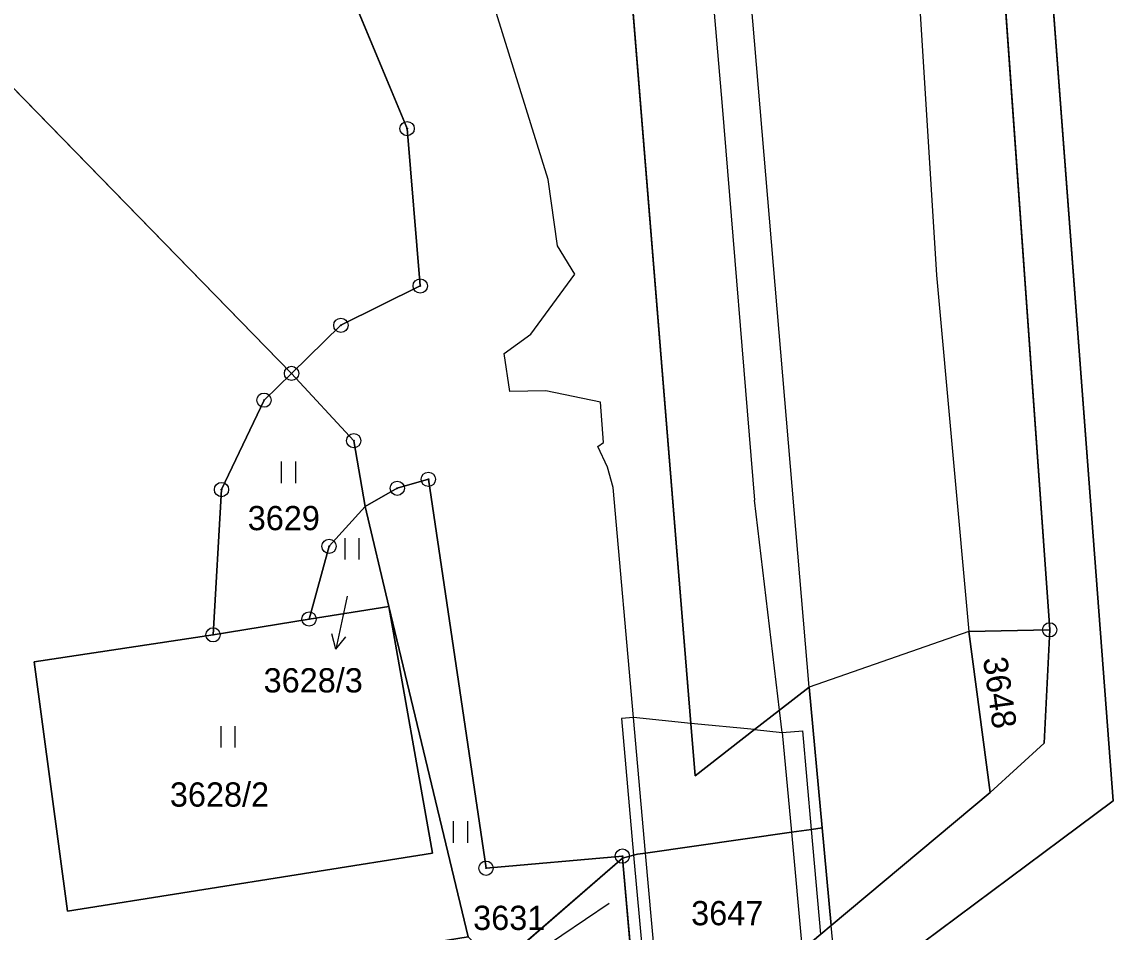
# Model space of a CAD drawing. Extents: x -689422 to -685210, y -987725 to -982160.
# Drawn here: x -686982.9 to -686906.4, y -987670.6 to -987606.8 of the extents above; entities that cross this region are included whole.
import ezdxf

# ---------------------------------------------------------------- set-up
doc = ezdxf.new("R2010")
doc.units = 0
for name, color, linetype in [('KN_Hranice obce', 7, 'Continuous'), ('KN_Hranice_katastrální území', 7, 'Continuous'), ('KN_Hranice_parcel', 7, 'Continuous'), ('KN_Hranice_parcel_vnitrni_kresba', 7, 'Continuous'), ('KN_Parcelni cisla', 7, 'Continuous'), ('KN_Parcelni cisla_sipky', 7, 'Continuous'), ('KN_Polygon parcely', 7, 'Continuous'), ('KN_POZEMKY_OSTATNI PLOCHA', 7, 'Continuous'), ('KN_POZEMKY_TTP', 7, 'Continuous'), ('KN_POZEMKY_VODNI_PLOCHA', 7, 'Continuous'), ('KN_VYUZITI_07_vodni plocha_tok prirozeny', 7, 'Continuous'), ('KN_VYUZITI_08_vodni plocha _tok umely', 7, 'Continuous'), ('KN_VYUZITI_16_ostatni plocha_silnice', 7, 'Continuous'), ('KN_Značky bodu BP', 7, 'Continuous'), ('KN_Značky kultur', 7, 'Continuous')]:
    doc.layers.add(name, color=color, linetype=linetype)

msp = doc.modelspace()

# ---------------------------------------------------------------- linework, layer by layer
at = {"layer": 'KN_Hranice obce'}
msp.add_lwpolyline([(-687029.16, -987667.14), (-687022.8, -987700.55), (-687014.25, -987712.47), (-686999.33, -987724.6), (-686994.57, -987723.06), (-686992.83, -987715.65), (-686989.57, -987701.82), (-686978.2, -987686.83), (-686964.53, -987677.23), (-686956.96, -987676.39), (-686953.67, -987679.91), (-686951.38, -987691.15), (-686945.18, -987693.21), (-686935.97, -987689.12), (-686927.94, -987678.74), (-686927.58, -987678.28), (-686926.33, -987676.66), (-686925.63, -987675.75), (-686906.38, -987661.4), (-686907.88, -987641.59), (-686911.74, -987590.54)], dxfattribs=at)
at = {"layer": 'KN_Hranice_katastrální území'}
msp.add_lwpolyline([(-687029.16, -987667.14), (-687022.8, -987700.55), (-687014.25, -987712.47), (-686999.33, -987724.6), (-686994.57, -987723.06), (-686992.83, -987715.65), (-686989.57, -987701.82), (-686978.2, -987686.83), (-686964.53, -987677.23), (-686956.96, -987676.39), (-686953.67, -987679.91), (-686951.38, -987691.15), (-686945.18, -987693.21), (-686935.97, -987689.12), (-686927.94, -987678.74), (-686927.58, -987678.28), (-686926.33, -987676.66), (-686925.63, -987675.75), (-686906.38, -987661.4), (-686907.88, -987641.59), (-686911.74, -987590.54)], dxfattribs=at)
at = {"layer": 'KN_Hranice_parcel'}
for p, q in [((-686907.88, -987641.59), (-686911.74, -987590.54)), ((-686958.82, -987640.75), (-686957.14, -987647.77)), ((-686957.14, -987647.77), (-686962.74, -987648.65)), ((-686957.14, -987647.77), (-686951.58, -987670.94)), ((-686957.14, -987647.77), (-686954.08, -987665.08)), ((-686962.74, -987648.65), (-686969.47, -987649.76)), ((-686916.5, -987649.53), (-686910.83, -987649.41)), ((-686915.01, -987660.83), (-686916.5, -987649.53)), ((-686926.15, -987670.15), (-686915.01, -987660.83)), ((-686926.78, -987663.3), (-686926.15, -987670.15)), ((-686949.48, -987672.98), (-686940.77, -987665.43)), ((-686940.02, -987673.83), (-686940.77, -987665.43))]:
    msp.add_line(p, q, dxfattribs=at)
for points in [[(-686960.95, -987512.72), (-686974.19, -987531.43), (-686971.33, -987558.19), (-686971.58, -987570.55), (-686963.63, -987595.58), (-686955.87, -987614.25), (-686954.95, -987625.29), (-686960.51, -987628.05), (-686963.97, -987631.42)], [(-686944, -987535.73), (-686941.82, -987583.94), (-686935.98, -987655.97), (-686935.68, -987659.66), (-686931.52, -987656.41), (-686929.76, -987655.05), (-686927.69, -987653.43), (-686926.78, -987663.3)], [(-687015.14, -987575.92), (-687013.43, -987585.92), (-686987.96, -987606.81), (-686963.97, -987631.42)], [(-686910.83, -987649.41), (-686915.05, -987590.07), (-686913.09, -987581.77)], [(-686969.47, -987649.76), (-686968.88, -987639.57), (-686965.9, -987633.3), (-686963.97, -987631.42)], [(-686963.97, -987631.42), (-686959.61, -987636.14), (-686958.82, -987640.75)], [(-686958.82, -987640.75), (-686956.56, -987639.48), (-686954.38, -987638.85), (-686950.34, -987666.13), (-686940.78, -987665.28), (-686940.77, -987665.43)], [(-686958.82, -987640.75), (-686961.34, -987643.55), (-686962.74, -987648.65)], [(-686925.63, -987675.75), (-686906.38, -987661.4), (-686907.88, -987641.59)], [(-686954.08, -987665.08), (-686979.67, -987669.14), (-686982.01, -987651.65), (-686969.47, -987649.76)], [(-686910.83, -987649.41), (-686911.21, -987657.35), (-686915.01, -987660.83)], [(-686940.77, -987665.43), (-686939.99, -987665.22), (-686939.73, -987665.15), (-686939.15, -987665.07), (-686928.93, -987663.61), (-686927.52, -987663.41), (-686926.78, -987663.3)], [(-686926.15, -987670.15), (-686926.86, -987670.75), (-686928.17, -987671.85)]]:
    msp.add_lwpolyline(points, dxfattribs=at)
at = {"layer": 'KN_Hranice_parcel_vnitrni_kresba'}
for p, q in [((-686923.72, -987545.51), (-686918.76, -987624.54)), ((-686927.69, -987653.43), (-686933.08, -987589.73)), ((-686934.81, -987600.96), (-686933.78, -987612.67)), ((-686945.99, -987617.81), (-686950.5, -987603.31)), ((-686933.78, -987612.67), (-686931.51, -987640.31)), ((-686945.32, -987622.48), (-686945.99, -987617.81)), ((-686944.12, -987624.46), (-686945.32, -987622.48)), ((-686947.19, -987628.67), (-686944.12, -987624.46)), ((-686918.76, -987624.54), (-686916.5, -987649.53)), ((-686949.07, -987630.03), (-686947.19, -987628.67)), ((-686948.66, -987632.68), (-686949.07, -987630.03)), ((-686946.15, -987632.65), (-686948.66, -987632.68)), ((-686942.32, -987633.44), (-686946.15, -987632.65)), ((-686942.11, -987636.28), (-686942.32, -987633.44)), ((-686942.51, -987636.56), (-686942.11, -987636.28)), ((-686941.83, -987638), (-686942.51, -987636.56)), ((-686941.42, -987639.43), (-686941.83, -987638)), ((-686940, -987655.56), (-686941.42, -987639.43)), ((-686929.76, -987655.05), (-686931.51, -987640.31)), ((-686916.5, -987649.53), (-686927.69, -987653.43)), ((-686929.58, -987656.61), (-686929.76, -987655.05)), ((-686940, -987655.56), (-686940.85, -987655.62)), ((-686940.85, -987655.62), (-686939.99, -987665.22)), ((-686935.98, -987655.97), (-686940, -987655.56)), ((-686939.15, -987665.07), (-686940, -987655.56)), ((-686931.52, -987656.41), (-686935.98, -987655.97)), ((-686931.52, -987656.41), (-686929.58, -987656.61)), ((-686929.58, -987656.61), (-686928.14, -987656.49)), ((-686929.58, -987656.61), (-686928.93, -987663.61)), ((-686927.52, -987663.41), (-686928.14, -987656.49)), ((-686928.93, -987663.61), (-686928.17, -987671.85)), ((-686926.86, -987670.75), (-686927.52, -987663.41)), ((-686938.4, -987673.47), (-686939.15, -987665.07)), ((-686939.99, -987665.22), (-686939.24, -987673.63)), ((-686925.63, -987675.75), (-686926.15, -987670.15))]:
    msp.add_line(p, q, dxfattribs=at)
at = {"layer": 'KN_Parcelni cisla_sipky'}
for p, q in [((-686960.06, -987647.04), (-686960.23, -987647.83)), ((-686960.23, -987647.83), (-686960.854, -987650.765)), ((-686960.854, -987650.765), (-686961.136, -987649.682)), ((-686960.854, -987650.765), (-686960.156, -987649.89))]:
    msp.add_line(p, q, dxfattribs=at)
at = {"layer": 'KN_Polygon parcely'}
for points in [[(-686934.53, -987388.95), (-686942.18, -987438.97), (-686943.11, -987445.02), (-686944.77, -987457.59), (-686945.78, -987465.28), (-686941.33, -987469.48), (-686943.25, -987517.06), (-686943.83, -987531.47), (-686944, -987535.73), (-686941.82, -987583.94), (-686935.98, -987655.97), (-686935.68, -987659.66), (-686931.52, -987656.41), (-686929.76, -987655.05), (-686927.69, -987653.43), (-686926.78, -987663.3)], [(-686926.78, -987663.3), (-686926.15, -987670.15), (-686915.01, -987660.83), (-686916.5, -987649.53), (-686910.83, -987649.41), (-686915.05, -987590.07), (-686913.09, -987581.77), (-686915.48, -987514.61), (-686912.66, -987456.94), (-686912.26, -987437.97), (-686911.94, -987431.93)], [(-686963.63, -987595.58), (-686955.87, -987614.25), (-686954.95, -987625.29), (-686960.51, -987628.05), (-686963.97, -987631.42), (-686959.61, -987636.14), (-686958.82, -987640.75), (-686956.56, -987639.48), (-686954.38, -987638.85), (-686950.34, -987666.13), (-686940.78, -987665.28), (-686940.77, -987665.43), (-686939.99, -987665.22), (-686939.73, -987665.15), (-686939.15, -987665.07), (-686928.93, -987663.61), (-686927.52, -987663.41), (-686926.78, -987663.3), (-686927.69, -987653.43), (-686929.76, -987655.05), (-686931.52, -987656.41), (-686935.68, -987659.66), (-686935.98, -987655.97), (-686941.82, -987583.94)], [(-686915.05, -987590.07), (-686910.83, -987649.41), (-686911.21, -987657.35), (-686915.01, -987660.83), (-686926.15, -987670.15), (-686926.86, -987670.75), (-686928.17, -987671.85), (-686934.89, -987680.74), (-686937.43, -987684.1), (-686938.75, -987686.42), (-686942.01, -987687.48), (-686946.1, -987688.66), (-686944.94, -987677.39)], [(-686944.94, -987677.39), (-686949.48, -987672.98), (-686951.58, -987670.94), (-686968.7, -987673.71), (-686983.74, -987686.14), (-686994.84, -987701.21), (-686999.33, -987724.6), (-686994.57, -987723.06), (-686992.83, -987715.65), (-686989.57, -987701.82), (-686978.2, -987686.83), (-686964.53, -987677.23), (-686956.96, -987676.39), (-686953.67, -987679.91), (-686951.38, -987691.15), (-686945.18, -987693.21), (-686935.97, -987689.12), (-686927.94, -987678.74), (-686927.58, -987678.28), (-686926.33, -987676.66), (-686925.63, -987675.75), (-686906.38, -987661.4), (-686907.88, -987641.59), (-686911.74, -987590.54)]]:
    msp.add_lwpolyline(points, dxfattribs=at)
for points in [[(-687013.43, -987585.92), (-686987.96, -987606.81), (-686963.97, -987631.42), (-686960.51, -987628.05), (-686954.95, -987625.29), (-686955.87, -987614.25), (-686963.63, -987595.58), (-686971.58, -987570.55), (-686971.33, -987558.19), (-686974.19, -987531.43), (-686960.95, -987512.72), (-686960.46, -987496.31), (-686960.01, -987481.04), (-686959.03, -987476.54), (-686965.41, -987486.89), (-686970.04, -987494.64), (-686977.57, -987523.3), (-686998.76, -987569.23), (-687011.95, -987574.94), (-687015.14, -987575.92)], [(-687022.8, -987700.55), (-687014.25, -987712.47), (-686999.33, -987724.6), (-686994.84, -987701.21), (-686983.74, -987686.14), (-686968.7, -987673.71), (-686951.58, -987670.94), (-686957.14, -987647.77), (-686954.08, -987665.08), (-686979.67, -987669.14), (-686982.01, -987651.65), (-686969.47, -987649.76), (-686968.88, -987639.57), (-686965.9, -987633.3), (-686963.97, -987631.42), (-686987.96, -987606.81), (-687013.43, -987585.92), (-687015.14, -987575.92), (-687034.36, -987581.07), (-687043.83, -987583.6), (-687029.16, -987667.14)], [(-686958.82, -987640.75), (-686959.61, -987636.14), (-686963.97, -987631.42), (-686965.9, -987633.3), (-686968.88, -987639.57), (-686969.47, -987649.76), (-686962.74, -987648.65), (-686961.34, -987643.55)], [(-686949.48, -987672.98), (-686940.77, -987665.43), (-686940.78, -987665.28), (-686950.34, -987666.13), (-686954.38, -987638.85), (-686956.56, -987639.48), (-686958.82, -987640.75), (-686957.14, -987647.77), (-686951.58, -987670.94)], [(-686961.34, -987643.55), (-686962.74, -987648.65), (-686957.14, -987647.77), (-686958.82, -987640.75)], [(-686957.14, -987647.77), (-686962.74, -987648.65), (-686969.47, -987649.76), (-686982.01, -987651.65), (-686979.67, -987669.14), (-686954.08, -987665.08)], [(-686916.5, -987649.53), (-686915.01, -987660.83), (-686911.21, -987657.35), (-686910.83, -987649.41)], [(-686926.15, -987670.15), (-686926.78, -987663.3), (-686927.52, -987663.41), (-686928.93, -987663.61), (-686939.15, -987665.07), (-686939.73, -987665.15), (-686939.99, -987665.22), (-686940.77, -987665.43), (-686940.02, -987673.83), (-686939.24, -987673.63), (-686939.02, -987673.57), (-686938.4, -987673.47), (-686928.17, -987671.85), (-686926.86, -987670.75)], [(-686940.02, -987673.83), (-686940.77, -987665.43), (-686949.48, -987672.98), (-686944.94, -987677.39)]]:
    msp.add_lwpolyline(points, close=True, dxfattribs=at)
at = {"layer": 'KN_POZEMKY_OSTATNI PLOCHA'}
for p, q in [((-686941.82, -987583.94), (-686935.98, -987655.97)), ((-686935.98, -987655.97), (-686941.82, -987583.94)), ((-686915.05, -987590.07), (-686910.83, -987649.41)), ((-686955.87, -987614.25), (-686963.63, -987595.58)), ((-686954.95, -987625.29), (-686955.87, -987614.25)), ((-686960.51, -987628.05), (-686954.95, -987625.29)), ((-686963.97, -987631.42), (-686960.51, -987628.05)), ((-686959.61, -987636.14), (-686963.97, -987631.42)), ((-686958.82, -987640.75), (-686959.61, -987636.14)), ((-686954.38, -987638.85), (-686956.56, -987639.48)), ((-686950.34, -987666.13), (-686954.38, -987638.85)), ((-686956.56, -987639.48), (-686958.82, -987640.75)), ((-686916.5, -987649.53), (-686910.83, -987649.41)), ((-686910.83, -987649.41), (-686916.5, -987649.53)), ((-686915.01, -987660.83), (-686916.5, -987649.53)), ((-686916.5, -987649.53), (-686915.01, -987660.83)), ((-686910.83, -987649.41), (-686911.21, -987657.35)), ((-686929.76, -987655.05), (-686927.69, -987653.43)), ((-686927.69, -987653.43), (-686929.76, -987655.05)), ((-686927.69, -987653.43), (-686926.78, -987663.3)), ((-686926.78, -987663.3), (-686927.69, -987653.43)), ((-686931.52, -987656.41), (-686929.76, -987655.05)), ((-686929.76, -987655.05), (-686931.52, -987656.41)), ((-686935.98, -987655.97), (-686935.68, -987659.66)), ((-686935.68, -987659.66), (-686935.98, -987655.97)), ((-686935.68, -987659.66), (-686931.52, -987656.41)), ((-686931.52, -987656.41), (-686935.68, -987659.66)), ((-686911.21, -987657.35), (-686915.01, -987660.83)), ((-686915.01, -987660.83), (-686926.15, -987670.15)), ((-686928.93, -987663.61), (-686939.15, -987665.07)), ((-686939.15, -987665.07), (-686928.93, -987663.61)), ((-686927.52, -987663.41), (-686928.93, -987663.61)), ((-686928.93, -987663.61), (-686927.52, -987663.41)), ((-686926.78, -987663.3), (-686927.52, -987663.41)), ((-686927.52, -987663.41), (-686926.78, -987663.3)), ((-686926.78, -987663.3), (-686926.15, -987670.15)), ((-686926.15, -987670.15), (-686926.78, -987663.3)), ((-686939.73, -987665.15), (-686939.99, -987665.22)), ((-686939.99, -987665.22), (-686939.73, -987665.15)), ((-686939.15, -987665.07), (-686939.73, -987665.15)), ((-686939.73, -987665.15), (-686939.15, -987665.07)), ((-686940.78, -987665.28), (-686950.34, -987666.13)), ((-686940.77, -987665.43), (-686940.78, -987665.28)), ((-686939.99, -987665.22), (-686940.77, -987665.43)), ((-686940.77, -987665.43), (-686939.99, -987665.22)), ((-686940.02, -987673.83), (-686940.77, -987665.43)), ((-686926.15, -987670.15), (-686926.86, -987670.75))]:
    msp.add_line(p, q, dxfattribs=at)
at = {"layer": 'KN_POZEMKY_TTP'}
for p, q in [((-686963.63, -987595.58), (-686955.87, -987614.25)), ((-686963.97, -987631.42), (-686987.96, -987606.81)), ((-686987.96, -987606.81), (-686963.97, -987631.42)), ((-686955.87, -987614.25), (-686954.95, -987625.29)), ((-686954.95, -987625.29), (-686960.51, -987628.05)), ((-686960.51, -987628.05), (-686963.97, -987631.42)), ((-686965.9, -987633.3), (-686963.97, -987631.42)), ((-686963.97, -987631.42), (-686965.9, -987633.3)), ((-686963.97, -987631.42), (-686959.61, -987636.14)), ((-686968.88, -987639.57), (-686965.9, -987633.3)), ((-686965.9, -987633.3), (-686968.88, -987639.57)), ((-686959.61, -987636.14), (-686958.82, -987640.75)), ((-686956.56, -987639.48), (-686954.38, -987638.85)), ((-686954.38, -987638.85), (-686950.34, -987666.13)), ((-686969.47, -987649.76), (-686968.88, -987639.57)), ((-686968.88, -987639.57), (-686969.47, -987649.76)), ((-686958.82, -987640.75), (-686956.56, -987639.48)), ((-686958.82, -987640.75), (-686961.34, -987643.55)), ((-686961.34, -987643.55), (-686958.82, -987640.75)), ((-686957.14, -987647.77), (-686958.82, -987640.75)), ((-686958.82, -987640.75), (-686957.14, -987647.77)), ((-686961.34, -987643.55), (-686962.74, -987648.65)), ((-686962.74, -987648.65), (-686961.34, -987643.55)), ((-686962.74, -987648.65), (-686957.14, -987647.77)), ((-686957.14, -987647.77), (-686962.74, -987648.65)), ((-686951.58, -987670.94), (-686957.14, -987647.77)), ((-686957.14, -987647.77), (-686951.58, -987670.94)), ((-686954.08, -987665.08), (-686957.14, -987647.77)), ((-686957.14, -987647.77), (-686954.08, -987665.08)), ((-686962.74, -987648.65), (-686969.47, -987649.76)), ((-686969.47, -987649.76), (-686962.74, -987648.65)), ((-686969.47, -987649.76), (-686982.01, -987651.65)), ((-686982.01, -987651.65), (-686969.47, -987649.76)), ((-686982.01, -987651.65), (-686979.67, -987669.14)), ((-686979.67, -987669.14), (-686982.01, -987651.65)), ((-686979.67, -987669.14), (-686954.08, -987665.08)), ((-686954.08, -987665.08), (-686979.67, -987669.14)), ((-686950.34, -987666.13), (-686940.78, -987665.28)), ((-686940.77, -987665.43), (-686949.48, -987672.98)), ((-686940.78, -987665.28), (-686940.77, -987665.43))]:
    msp.add_line(p, q, dxfattribs=at)
at = {"layer": 'KN_POZEMKY_VODNI_PLOCHA'}
for p, q in [((-686910.83, -987649.41), (-686915.05, -987590.07)), ((-686911.74, -987590.54), (-686907.88, -987641.59)), ((-686907.88, -987641.59), (-686906.38, -987661.4)), ((-686911.21, -987657.35), (-686910.83, -987649.41)), ((-686915.01, -987660.83), (-686911.21, -987657.35)), ((-686926.15, -987670.15), (-686915.01, -987660.83)), ((-686906.38, -987661.4), (-686925.63, -987675.75)), ((-686949.48, -987672.98), (-686940.77, -987665.43)), ((-686940.77, -987665.43), (-686940.02, -987673.83)), ((-686926.86, -987670.75), (-686926.15, -987670.15))]:
    msp.add_line(p, q, dxfattribs=at)
at = {"layer": 'KN_VYUZITI_07_vodni plocha_tok prirozeny'}
for p, q in [((-686910.83, -987649.41), (-686915.05, -987590.07)), ((-686911.74, -987590.54), (-686907.88, -987641.59)), ((-686907.88, -987641.59), (-686906.38, -987661.4)), ((-686911.21, -987657.35), (-686910.83, -987649.41)), ((-686915.01, -987660.83), (-686911.21, -987657.35)), ((-686926.15, -987670.15), (-686915.01, -987660.83)), ((-686906.38, -987661.4), (-686925.63, -987675.75)), ((-686926.86, -987670.75), (-686926.15, -987670.15))]:
    msp.add_line(p, q, dxfattribs=at)
at = {"layer": 'KN_VYUZITI_08_vodni plocha _tok umely'}
for p, q in [((-686949.48, -987672.98), (-686940.77, -987665.43)), ((-686940.77, -987665.43), (-686940.02, -987673.83))]:
    msp.add_line(p, q, dxfattribs=at)
at = {"layer": 'KN_VYUZITI_16_ostatni plocha_silnice'}
for p, q in [((-686941.82, -987583.94), (-686935.98, -987655.97)), ((-686935.98, -987655.97), (-686941.82, -987583.94)), ((-686915.05, -987590.07), (-686910.83, -987649.41)), ((-686955.87, -987614.25), (-686963.63, -987595.58)), ((-686954.95, -987625.29), (-686955.87, -987614.25)), ((-686960.51, -987628.05), (-686954.95, -987625.29)), ((-686963.97, -987631.42), (-686960.51, -987628.05)), ((-686959.61, -987636.14), (-686963.97, -987631.42)), ((-686958.82, -987640.75), (-686959.61, -987636.14)), ((-686954.38, -987638.85), (-686956.56, -987639.48)), ((-686950.34, -987666.13), (-686954.38, -987638.85)), ((-686956.56, -987639.48), (-686958.82, -987640.75)), ((-686916.5, -987649.53), (-686910.83, -987649.41)), ((-686910.83, -987649.41), (-686916.5, -987649.53)), ((-686915.01, -987660.83), (-686916.5, -987649.53)), ((-686916.5, -987649.53), (-686915.01, -987660.83)), ((-686910.83, -987649.41), (-686911.21, -987657.35)), ((-686929.76, -987655.05), (-686927.69, -987653.43)), ((-686927.69, -987653.43), (-686929.76, -987655.05)), ((-686927.69, -987653.43), (-686926.78, -987663.3)), ((-686926.78, -987663.3), (-686927.69, -987653.43)), ((-686931.52, -987656.41), (-686929.76, -987655.05)), ((-686929.76, -987655.05), (-686931.52, -987656.41)), ((-686935.98, -987655.97), (-686935.68, -987659.66)), ((-686935.68, -987659.66), (-686935.98, -987655.97)), ((-686935.68, -987659.66), (-686931.52, -987656.41)), ((-686931.52, -987656.41), (-686935.68, -987659.66)), ((-686911.21, -987657.35), (-686915.01, -987660.83)), ((-686915.01, -987660.83), (-686926.15, -987670.15)), ((-686928.93, -987663.61), (-686939.15, -987665.07)), ((-686939.15, -987665.07), (-686928.93, -987663.61)), ((-686927.52, -987663.41), (-686928.93, -987663.61)), ((-686928.93, -987663.61), (-686927.52, -987663.41)), ((-686926.78, -987663.3), (-686927.52, -987663.41)), ((-686927.52, -987663.41), (-686926.78, -987663.3)), ((-686926.78, -987663.3), (-686926.15, -987670.15)), ((-686926.15, -987670.15), (-686926.78, -987663.3)), ((-686939.73, -987665.15), (-686939.99, -987665.22)), ((-686939.99, -987665.22), (-686939.73, -987665.15)), ((-686939.15, -987665.07), (-686939.73, -987665.15)), ((-686939.73, -987665.15), (-686939.15, -987665.07)), ((-686940.78, -987665.28), (-686950.34, -987666.13)), ((-686940.77, -987665.43), (-686940.78, -987665.28)), ((-686939.99, -987665.22), (-686940.77, -987665.43)), ((-686940.77, -987665.43), (-686939.99, -987665.22)), ((-686940.02, -987673.83), (-686940.77, -987665.43)), ((-686926.15, -987670.15), (-686926.86, -987670.75))]:
    msp.add_line(p, q, dxfattribs=at)
at = {"layer": 'KN_Značky bodu BP'}
for centre, radius in [((-686955.87, -987614.25), 0.5), ((-686955.87, -987614.25), 0.0303), ((-686954.95, -987625.29), 0.5), ((-686954.95, -987625.29), 0.0303), ((-686960.51, -987628.05), 0.5), ((-686960.51, -987628.05), 0.0303), ((-686963.97, -987631.42), 0.5), ((-686963.97, -987631.42), 0.0303), ((-686965.9, -987633.3), 0.5), ((-686965.9, -987633.3), 0.0303), ((-686959.61, -987636.14), 0.5), ((-686959.61, -987636.14), 0.0303), ((-686954.38, -987638.85), 0.5), ((-686968.88, -987639.57), 0.5), ((-686956.56, -987639.48), 0.5), ((-686954.38, -987638.85), 0.0303), ((-686968.88, -987639.57), 0.0303), ((-686956.56, -987639.48), 0.0303), ((-686961.34, -987643.55), 0.5), ((-686961.34, -987643.55), 0.0303), ((-686962.74, -987648.65), 0.5), ((-686962.74, -987648.65), 0.0303), ((-686910.83, -987649.41), 0.5), ((-686969.47, -987649.76), 0.5), ((-686969.47, -987649.76), 0.0303), ((-686910.83, -987649.41), 0.0303), ((-686940.78, -987665.28), 0.5), ((-686950.34, -987666.13), 0.5), ((-686940.78, -987665.28), 0.0303), ((-686950.34, -987666.13), 0.0303)]:
    msp.add_circle(centre, radius, dxfattribs=at)
at = {"layer": 'KN_Značky kultur'}
for p, q in [((-686964.681, -987639.11), (-686964.681, -987637.61)), ((-686963.68, -987639.11), (-686963.68, -987637.61)), ((-686960.221, -987644.48), (-686960.221, -987642.98)), ((-686959.22, -987644.48), (-686959.22, -987642.98)), ((-686968.911, -987657.67), (-686968.911, -987656.17)), ((-686967.91, -987657.67), (-686967.91, -987656.17)), ((-686952.611, -987664.34), (-686952.611, -987662.84)), ((-686951.61, -987664.34), (-686951.61, -987662.84)), ((-686941.712, -987668.605), (-686946.686, -987671.96))]:
    msp.add_line(p, q, dxfattribs=at)

# ---------------------------------------------------------------- texts
at = {"layer": 'KN_Parcelni cisla'}
for s, p in [('3629', (-686967.04, -987642.42)), ('3628/3', (-686965.927, -987653.8)), ('3628/2', (-686972.497, -987661.81)), ('3631', (-686951.24, -987670.46)), ('3647', (-686935.96, -987670.13))]:
    msp.add_text(s, height=1.7, dxfattribs=at).set_placement(p)
msp.add_text('3648', height=1.7, rotation=278, dxfattribs=at).set_placement((-686915.511, -987651.418))

doc.saveas('drawing.dxf')
